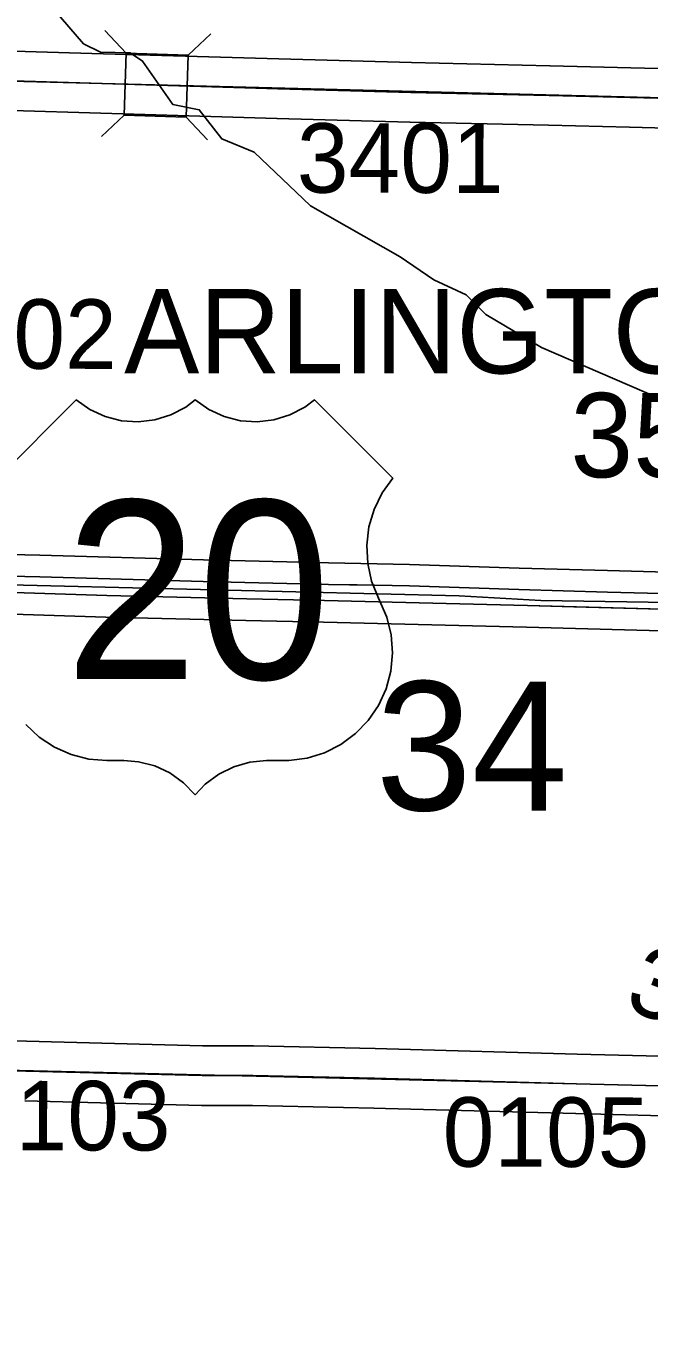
# Model space of a CAD drawing. Extents: x -157.2 to -99.3, y 12.2 to 46.2.
# Drawn here: x -129.394 to -128.767, y 34.429 to 35.737 of the extents above; entities that cross this region are included whole.
import ezdxf

# ---------------------------------------------------------------- set-up
doc = ezdxf.new("R2010")
doc.units = 0
for name, color, linetype in [('tdCoDivCarto', 7, 'Continuous'), ('tdCoHydroRiver', 7, 'Continuous'), ('tdCoPriCL', 7, 'Continuous'), ('tdCoPriDiv', 7, 'Continuous'), ('tdCoSecRdNmbr', 7, 'Continuous'), ('tdCoSecRteBand', 7, 'Continuous'), ('tdCoSecRteCL', 7, 'Continuous'), ('tdCoSectLine', 7, 'Continuous'), ('tdCoSectNmbr', 7, 'Continuous'), ('tdCoShieldUsRte', 7, 'Continuous'), ('tdCoStrucSec', 7, 'Continuous'), ('tdCoStrucSecCoName', 7, 'Continuous'), ('tdCoStrucSecFHWANum', 7, 'Continuous'), ('tdCoSurfEarth', 7, 'Continuous'), ('tdCoSurfGravel', 7, 'Continuous'), ('tdCoTwpBndryShd', 7, 'Continuous')]:
    doc.layers.add(name, color=color, linetype=linetype)

msp = doc.modelspace()

# ---------------------------------------------------------------- linework, layer by layer
at = {"layer": 'tdCoDivCarto'}
for points in [[(-129.0685, 35.1741), (-129.0894, 35.1745), (-129.2157, 35.1774), (-129.3804, 35.1821), (-129.4706, 35.1841), (-129.5466, 35.1858), (-129.757, 35.1903), (-129.9346, 35.194), (-130.0551, 35.1962), (-130.0998, 35.1979), (-130.2265, 35.2004), (-130.2687, 35.2016), (-130.3067, 35.2026), (-130.3558, 35.2026), (-130.4238, 35.2006), (-130.4628, 35.1991), (-130.5254, 35.197), (-130.536, 35.1967), (-130.5784, 35.1954), (-130.6117, 35.1954), (-130.6793, 35.1974), (-130.7699, 35.2007)], [(-129.0685, 35.1741), (-129.0894, 35.1745), (-129.2157, 35.1774), (-129.3804, 35.1821), (-129.4706, 35.1841), (-129.5466, 35.1858), (-129.757, 35.1903), (-129.9346, 35.194), (-130.0551, 35.1962), (-130.0998, 35.1979), (-130.2265, 35.2004), (-130.2687, 35.2016), (-130.3067, 35.2026), (-130.3558, 35.2026), (-130.4238, 35.2006), (-130.4628, 35.1991), (-130.5254, 35.197), (-130.536, 35.1967), (-130.5784, 35.1954), (-130.6117, 35.1954), (-130.6793, 35.1974), (-130.7699, 35.2007)], [(-130.5547, 35.1799), (-130.5394, 35.1803), (-130.5259, 35.1806), (-130.4784, 35.1815), (-130.3916, 35.1845), (-130.348, 35.1855), (-130.2999, 35.1857), (-130.2079, 35.183), (-130.1149, 35.1808), (-129.9371, 35.1773), (-129.7783, 35.1744), (-129.5633, 35.1709), (-129.4669, 35.1682), (-129.4067, 35.1665), (-129.313, 35.1633), (-129.1719, 35.1601), (-129.0935, 35.1583), (-128.8891, 35.1532), (-128.8422, 35.1519)], [(-130.5547, 35.1799), (-130.5394, 35.1803), (-130.5259, 35.1806), (-130.4784, 35.1815), (-130.3916, 35.1845), (-130.348, 35.1855), (-130.2999, 35.1857), (-130.2079, 35.183), (-130.1149, 35.1808), (-129.9371, 35.1773), (-129.7783, 35.1744), (-129.5633, 35.1709), (-129.4669, 35.1682), (-129.4067, 35.1665), (-129.313, 35.1633), (-129.1719, 35.1601), (-129.0935, 35.1583), (-128.8891, 35.1532), (-128.6792, 35.1475), (-128.5514, 35.1444), (-128.4745, 35.1426), (-128.3718, 35.1401)], [(-129.0606, 35.174), (-129.0685, 35.1741)], [(-129.0606, 35.174), (-129.0685, 35.1741)], [(-128.403, 35.1568), (-128.4189, 35.1572), (-128.5497, 35.1601), (-128.6211, 35.1617), (-128.6875, 35.1636), (-128.8085, 35.1668), (-128.8978, 35.1693), (-129.008, 35.173), (-129.0606, 35.174)], [(-128.403, 35.1568), (-128.4189, 35.1572), (-128.5497, 35.1601), (-128.6211, 35.1617), (-128.6875, 35.1636), (-128.8085, 35.1668), (-128.8978, 35.1693), (-129.008, 35.173), (-129.0606, 35.174)], [(-128.8422, 35.1519), (-128.6792, 35.1475), (-128.5514, 35.1444), (-128.4745, 35.1426), (-128.3718, 35.1401)]]:
    msp.add_lwpolyline(points, dxfattribs=at)
at = {"layer": 'tdCoHydroRiver'}
msp.add_lwpolyline([(-129.3744, 35.7632), (-129.3363, 35.7194), (-129.3191, 35.711), (-129.2892, 35.7101), (-129.2768, 35.7019), (-129.2465, 35.6583), (-129.2198, 35.6528), (-129.197, 35.6236), (-129.1643, 35.61), (-129.1075, 35.5562), (-129.0174, 35.5045), (-128.9834, 35.4814), (-128.9507, 35.4662), (-128.9308, 35.4466), (-128.8749, 35.4134), (-128.7565, 35.3624)], dxfattribs=at)
at = {"layer": 'tdCoPriCL'}
msp.add_lwpolyline([(-130.4485, 35.1905), (-130.2033, 35.191), (-130.0876, 35.1876), (-129.6917, 35.1811), (-129.4518, 35.1752), (-128.9578, 35.1632), (-128.8757, 35.1582), (-128.5293, 35.1531), (-128.5052, 35.1535), (-128.3554, 35.1477), (-128.3371, 35.1475), (-128.26, 35.1465), (-128.2033, 35.1455), (-128.1172, 35.1521), (-128.0815, 35.154), (-128.055, 35.1565), (-128.0174, 35.1589), (-127.9049, 35.1636)], dxfattribs=at)
at = {"layer": 'tdCoPriDiv'}
for points in [[(-127.1814, 35.1817), (-127.8926, 35.1949), (-127.9411, 35.1932), (-128.0048, 35.1903), (-128.1084, 35.1824), (-128.201, 35.1775), (-128.403, 35.1786), (-128.4187, 35.179), (-128.6209, 35.1835), (-128.6872, 35.1854), (-128.8083, 35.1886), (-128.8975, 35.1911), (-129.0079, 35.1948), (-129.0894, 35.1963), (-129.2155, 35.1992), (-129.3803, 35.2039), (-129.5465, 35.2076), (-129.7569, 35.2121), (-129.9345, 35.2158), (-130.0549, 35.218), (-130.0995, 35.2197), (-130.2264, 35.2222), (-130.2685, 35.2234), (-130.3068, 35.2244)], [(-129.4077, 35.1447), (-129.314, 35.1415), (-129.1728, 35.1383), (-129.0944, 35.1365), (-128.89, 35.1314), (-128.6801, 35.1257), (-128.4754, 35.1208), (-128.2693, 35.1158), (-128.2388, 35.1156), (-128.2252, 35.1158), (-128.1976, 35.1168), (-128.1689, 35.1186), (-128.141, 35.1206), (-128.111, 35.123), (-128.0167, 35.1293), (-127.9578, 35.1317), (-127.8892, 35.1332), (-127.8214, 35.1332), (-127.5844, 35.1281)]]:
    msp.add_lwpolyline(points, dxfattribs=at)
at = {"layer": 'tdCoSecRteBand'}
for points in [[(-129.4831, 35.7409), (-129.4839, 35.7139), (-129.463, 35.7137), (-129.4627, 35.7137), (-129.4625, 35.7137), (-129.3281, 35.7097), (-129.3281, 35.7097), (-129.3281, 35.7097), (-129.1397, 35.704), (-129.0059, 35.7003), (-128.8664, 35.6971), (-128.8664, 35.6971), (-128.8663, 35.6971), (-128.7847, 35.6952), (-128.7847, 35.6952), (-128.7847, 35.6952), (-128.6055, 35.6907), (-128.5445, 35.6893)], [(-128.6069, 35.6307), (-128.7862, 35.6352), (-128.8678, 35.6372), (-129.0073, 35.6404), (-129.0074, 35.6404), (-129.0075, 35.6404), (-129.1414, 35.6441), (-129.1414, 35.6441), (-129.1415, 35.6441), (-129.3299, 35.6497), (-129.464, 35.6537)], [(-129.5879, 34.7192), (-129.3937, 34.7142), (-129.3937, 34.7142), (-129.3937, 34.7142), (-129.2163, 34.7096), (-129.1656, 34.7096), (-129.1653, 34.7096), (-129.165, 34.7095), (-129.0426, 34.7068), (-129.0308, 34.7066), (-129.0307, 34.7066), (-129.0307, 34.7066), (-128.8388, 34.7014), (-128.7136, 34.6982)], [(-128.6911, 34.3485), (-128.6891, 34.5097), (-128.6886, 34.6043), (-128.6886, 34.6056), (-128.6885, 34.6069), (-128.687, 34.6227), (-128.6867, 34.6264), (-128.6855, 34.6299), (-128.6827, 34.6376), (-128.715, 34.6382), (-128.715, 34.6382), (-128.7151, 34.6382), (-128.8404, 34.6414), (-128.8404, 34.6414), (-128.8404, 34.6414), (-129.0322, 34.6466), (-129.0439, 34.6469), (-129.166, 34.6496), (-129.2167, 34.6496), (-129.2171, 34.6496), (-129.2175, 34.6496), (-129.3953, 34.6542)]]:
    msp.add_lwpolyline(points, dxfattribs=at)
at = {"layer": 'tdCoSecRteCL'}
for points in [[(-129.5148, 35.6843), (-129.5028, 35.6842), (-129.4634, 35.6837), (-129.329, 35.6797), (-129.1406, 35.674), (-129.0067, 35.6703), (-128.8671, 35.6671), (-128.7854, 35.6652), (-128.6062, 35.6607), (-128.5152, 35.6587)], [(-129.6819, 34.6689), (-129.6773, 34.6741), (-129.6665, 34.6852), (-129.6608, 34.6889), (-129.6529, 34.6909), (-129.6438, 34.6911), (-129.5888, 34.6892), (-129.3945, 34.6842), (-129.2167, 34.6796), (-129.1656, 34.6796), (-129.0433, 34.6769), (-129.0315, 34.6766), (-128.8396, 34.6714), (-128.7143, 34.6682), (-128.6418, 34.6667), (-128.6352, 34.6665), (-128.629, 34.6635)]]:
    msp.add_lwpolyline(points, dxfattribs=at)
at = {"layer": 'tdCoSectLine'}
for points in [[(-129.5151, 35.6843), (-128.5156, 35.6587)], [(-129.5413, 34.688), (-128.6576, 34.667)]]:
    msp.add_lwpolyline(points, dxfattribs=at)
at = {"layer": 'tdCoShieldUsRte'}
msp.add_lwpolyline([(-129.4226, 35.2816), (-129.3437, 35.3605), (-129.3299, 35.3508), (-129.3145, 35.3437), (-129.2982, 35.3395), (-129.2813, 35.3384), (-129.2645, 35.3404), (-129.2484, 35.3454), (-129.2334, 35.3533), (-129.2237, 35.3605), (-129.2099, 35.3508), (-129.1945, 35.3437), (-129.1781, 35.3395), (-129.1613, 35.3384), (-129.1445, 35.3404), (-129.1284, 35.3454), (-129.1134, 35.3533), (-129.1037, 35.3605), (-129.0248, 35.2816), (-129.0355, 35.2667), (-129.0436, 35.2501), (-129.0488, 35.2325), (-129.0509, 35.2142), (-129.05, 35.1958), (-129.046, 35.1778), (-129.0391, 35.1608), (-129.0306, 35.1417), (-129.0262, 35.1239), (-129.0249, 35.1055), (-129.0266, 35.0872), (-129.0314, 35.0694), (-129.0391, 35.0527), (-129.0495, 35.0375), (-129.0622, 35.0243), (-129.077, 35.0133), (-129.0935, 35.005), (-129.111, 34.9996), (-129.1293, 34.9971), (-129.1384, 34.997), (-129.1518, 34.997), (-129.1686, 34.9955), (-129.1849, 34.9909), (-129.2, 34.9834), (-129.2136, 34.9734), (-129.2237, 34.9627), (-129.2355, 34.9748), (-129.2493, 34.9846), (-129.2646, 34.9917), (-129.281, 34.9959), (-129.2956, 34.997), (-129.3128, 34.997), (-129.3311, 34.9986), (-129.3489, 35.0031), (-129.3657, 35.0106), (-129.381, 35.0208), (-129.3944, 35.0335)], dxfattribs=at)
at = {"layer": 'tdCoStrucSec'}
for p, q in [((-129.2935, 35.7099), (-129.3149, 35.7327)), ((-129.2309, 35.708), (-129.2081, 35.7295)), ((-129.2953, 35.6473), (-129.3181, 35.6259)), ((-129.2328, 35.6455), (-129.2113, 35.6227))]:
    msp.add_line(p, q, dxfattribs=at)
msp.add_lwpolyline([(-129.2935, 35.7099), (-129.2309, 35.708), (-129.2328, 35.6455), (-129.2953, 35.6473)], close=True, dxfattribs=at)
at = {"layer": 'tdCoSurfEarth'}
msp.add_lwpolyline([(-129.6819, 34.6689), (-129.6773, 34.6741), (-129.6665, 34.6852), (-129.6608, 34.6889), (-129.6529, 34.6909), (-129.6438, 34.6911), (-129.5888, 34.6892), (-129.3945, 34.6842), (-129.2167, 34.6796), (-129.1656, 34.6796), (-129.0433, 34.6769)], dxfattribs=at)
at = {"layer": 'tdCoSurfGravel'}
for points in [[(-129.5028, 35.6842), (-129.4634, 35.6837), (-129.329, 35.6797), (-129.1406, 35.674), (-129.0067, 35.6703), (-128.8671, 35.6671), (-128.7854, 35.6652), (-128.6062, 35.6607), (-128.5152, 35.6587), (-128.4543, 35.6573), (-128.2895, 35.6526), (-128.0839, 35.6484), (-127.9536, 35.6462), (-127.8937, 35.6432), (-127.8459, 35.6427), (-127.7795, 35.6422), (-127.6752, 35.64), (-127.5625, 35.6373)], [(-129.0433, 34.6769), (-129.0315, 34.6766), (-128.8396, 34.6714), (-128.7143, 34.6682), (-128.6418, 34.6667), (-128.6352, 34.6665), (-128.629, 34.6635)]]:
    msp.add_lwpolyline(points, dxfattribs=at)
at = {"layer": 'tdCoTwpBndryShd'}
msp.add_lwpolyline([(-134.559, 34.8366), (-133.6455, 34.8058), (-133.5702, 34.8035), (-132.6466, 34.7824), (-132.5651, 34.7803), (-131.643, 34.7527), (-131.5401, 34.7441), (-130.6523, 34.714), (-130.54, 34.7111), (-129.6605, 34.6917), (-129.5413, 34.688), (-128.6576, 34.667), (-128.5454, 34.6631), (-127.6868, 34.6493), (-127.5523, 34.6452)], dxfattribs=at)

# ---------------------------------------------------------------- texts
at = {"layer": 'tdCoSecRdNmbr'}
for s, rotation, p in [('3401', 359.9015, (-129.1214, 35.5693)), ('3402', 359.9012, (-129.5111, 35.3921)), ('3406', 339.9018, (-128.7931, 34.7478)), ('0103', 359.9013, (-129.4569, 34.6045)), ('0105', 359.9017, (-128.9745, 34.5879))]:
    msp.add_text(s, height=0.07, rotation=rotation, dxfattribs=at).set_placement(p)
at = {"layer": 'tdCoSectNmbr'}
msp.add_text('34', height=0.13, rotation=359.9015, dxfattribs=at).set_placement((-129.0419, 34.947))
at = {"layer": 'tdCoShieldUsRte'}
msp.add_text('20', height=0.18, dxfattribs=at).set_placement((-129.3551, 35.0792))
at = {"layer": 'tdCoStrucSecCoName'}
msp.add_text('ARLINGTON C-224', height=0.085, dxfattribs=at).set_placement((-129.2954, 35.3872))
at = {"layer": 'tdCoStrucSecFHWANum'}
msp.add_text('355106', height=0.085, dxfattribs=at).set_placement((-128.8458, 35.2825))

doc.saveas('drawing.dxf')
